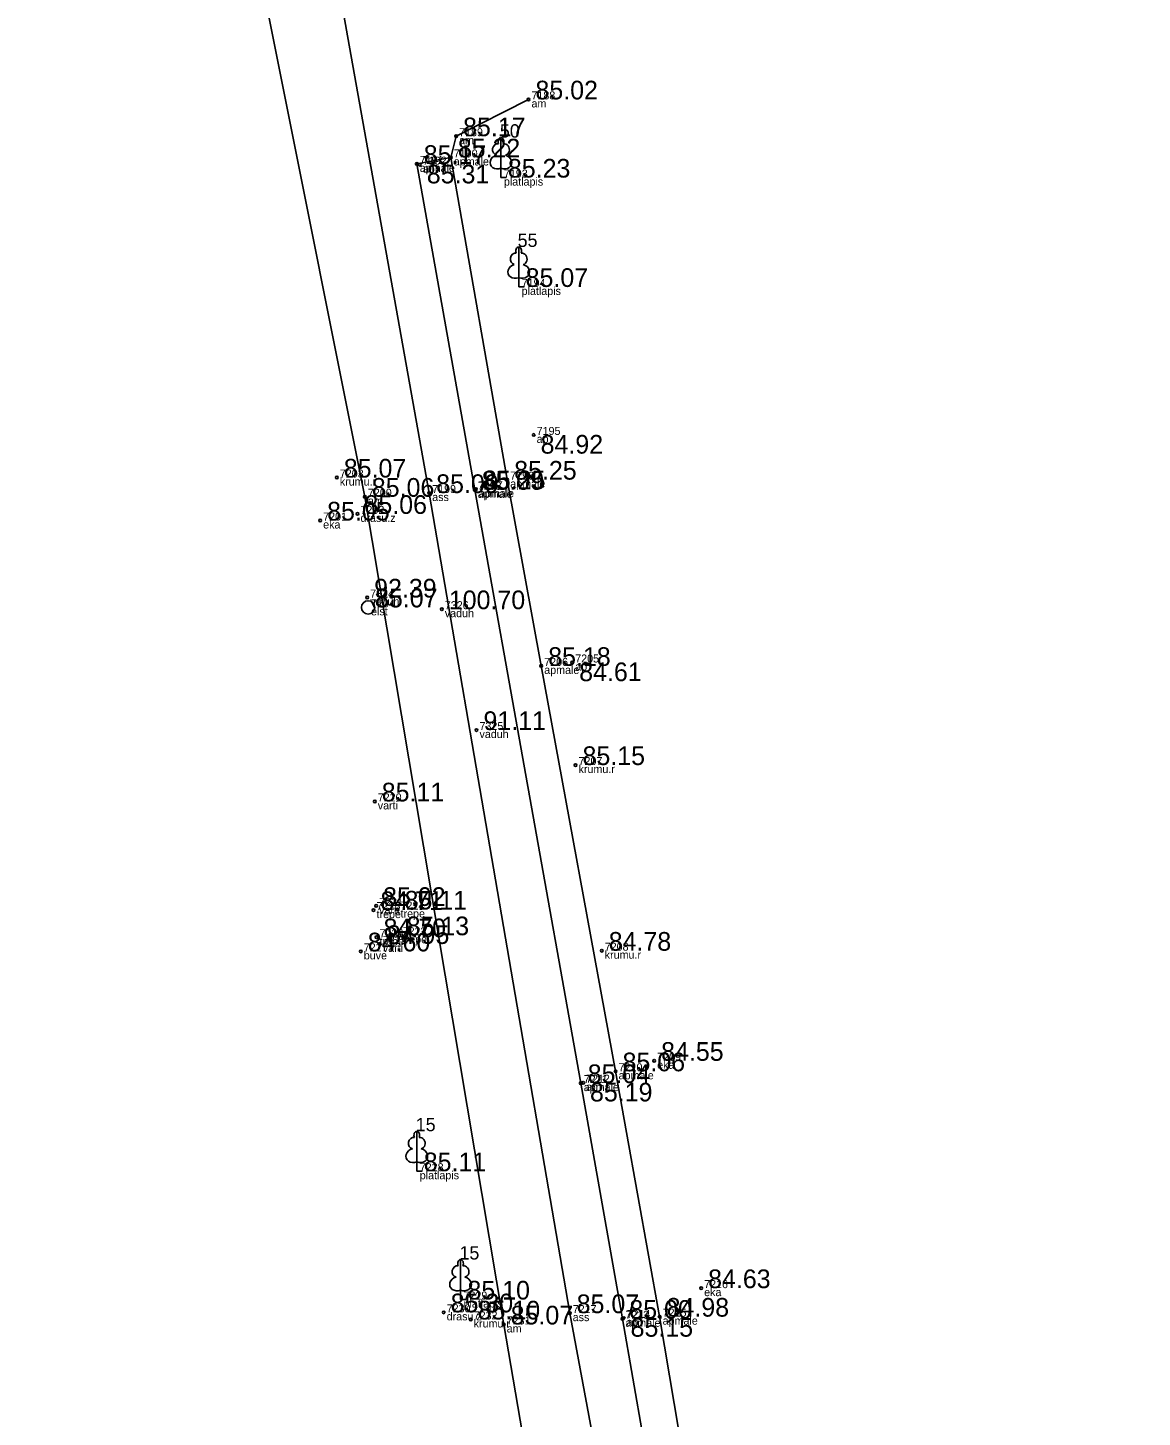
# Model space of a CAD drawing. Extents: x 614911 to 615803, y 262110 to 264311.
# Drawn here: x 615253 to 615294.8, y 262287.7 to 262339.8 of the extents above; entities that cross this region are included whole.
import ezdxf

# ---------------------------------------------------------------- set-up
doc = ezdxf.new("R2010")
doc.units = 0
for name, color, linetype in [('Level 1', 7, 'Continuous'), ('Level 18', 7, 'Continuous'), ('Level 37', 7, 'Continuous'), ('Level 53', 7, 'Continuous'), ('Level 54', 7, 'Continuous'), ('Level 57', 7, 'Continuous'), ('Level 58', 7, 'Continuous')]:
    doc.layers.add(name, color=color, linetype=linetype)

msp = doc.modelspace()

# ---------------------------------------------------------------- linework, layer by layer
at = {"layer": 'Level 1'}
for p, q in [((615270.718, 262334.52), (615270.718, 262334.173)), ((615270.718, 262334.173), (615270.918, 262334.173)), ((615271.383, 262330.42), (615271.383, 262330.073)), ((615271.383, 262330.073), (615271.583, 262330.073)), ((615267.564, 262297.264), (615267.564, 262296.917)), ((615267.564, 262296.917), (615267.764, 262296.917)), ((615269.203, 262292.454), (615269.203, 262292.107)), ((615269.203, 262292.107), (615269.403, 262292.107))]:
    msp.add_line(p, q, dxfattribs=at)
for points in [[(615270.718, 262335.673), (615270.718, 262334.52)], [(615270.808, 262335.441), (615270.807, 262335.442)], [(615271.383, 262331.573), (615271.383, 262330.42)], [(615271.473, 262331.341), (615271.472, 262331.342)], [(615267.564, 262298.417), (615267.564, 262297.264)], [(615267.654, 262298.185), (615267.653, 262298.186)], [(615269.203, 262293.607), (615269.203, 262292.454)], [(615269.293, 262293.375), (615269.292, 262293.376)]]:
    msp.add_lwpolyline(points, dxfattribs=at)
for centre, major_axis, ratio, start_param, end_param in [((615270.59, 262335.228), (-0.039, -0.212), 0.861323, 3.141593, 6.283185), ((615270.718, 262335.523), (0, -0.15), 0.707107, 3.14537, 5.287485), ((615270.718, 262335.523), (0, -0.15), 0.707107, 0.995701, 3.137816), ((615270.846, 262335.228), (0.039, -0.212), 0.861323, 0, 3.141593), ((615270.628, 262334.766), (0.307, 0.095), 0.814445, 1.570796, 4.752015), ((615270.808, 262334.766), (-0.307, 0.095), 0.814445, 1.531171, 4.712389), ((615271.255, 262331.128), (-0.039, -0.212), 0.861323, 3.141593, 6.283185), ((615271.383, 262331.423), (0, -0.15), 0.707107, 3.14537, 5.287485), ((615271.383, 262331.423), (0, -0.15), 0.707107, 0.995701, 3.137816), ((615271.511, 262331.128), (0.039, -0.212), 0.861323, 0, 3.141593), ((615271.293, 262330.666), (0.307, 0.095), 0.814445, 1.570796, 4.752015), ((615271.473, 262330.666), (-0.307, 0.095), 0.814445, 1.531171, 4.712389), ((615267.564, 262298.267), (0, -0.15), 0.707107, 3.14537, 5.287485), ((615267.564, 262298.267), (0, -0.15), 0.707107, 0.995701, 3.137816), ((615267.474, 262297.51), (0.307, 0.095), 0.814445, 1.570796, 4.752015), ((615267.436, 262297.972), (-0.039, -0.212), 0.861323, 3.141593, 6.283185), ((615267.654, 262297.51), (-0.307, 0.095), 0.814445, 1.531171, 4.712389), ((615267.692, 262297.972), (0.039, -0.212), 0.861323, 0, 3.141593), ((615269.203, 262293.457), (0, -0.15), 0.707107, 3.14537, 5.287485), ((615269.203, 262293.457), (0, -0.15), 0.707107, 0.995701, 3.137816), ((615269.075, 262293.162), (-0.039, -0.212), 0.861323, 3.141593, 6.283185), ((615269.331, 262293.162), (0.039, -0.212), 0.861323, 0, 3.141593), ((615269.113, 262292.7), (0.307, 0.095), 0.814445, 1.570796, 4.752015), ((615269.293, 262292.7), (-0.307, 0.095), 0.814445, 1.531171, 4.712389)]:
    msp.add_ellipse(centre, major_axis=major_axis, ratio=ratio, start_param=start_param, end_param=end_param, dxfattribs=at)
at = {"layer": 'Level 18'}
msp.add_circle((615265.738, 262318.058), 0.25, dxfattribs=at)
at = {"layer": 'Level 37'}
for points in [[(615254.793, 262387.535), (615259.682, 262366.694), (615261.827, 262357.069), (615268.03, 262322.346), (615273.296, 262291.596), (615276.96, 262271.874), (615283.328, 262241.915), (615287.863, 262216.972), (615290.514, 262202.736), (615294.754, 262180.838)], [(615283.989, 262217.246), (615279.499, 262241.428), (615277.467, 262251.989), (615274.207, 262271.338), (615270.822, 262291.172), (615265.619, 262322.207), (615258.819, 262356.235), (615258.213, 262358.822), (615255.675, 262358.691), (615255.177, 262358.912), (615254.893, 262359.014), (615253.614, 262358.868), (615252.983, 262358.203)], [(615271.751, 262337.104), (615269.038, 262335.724), (615268.84, 262334.928), (615267.564, 262334.685), (615269.736, 262322.466), (615273.71, 262300.221), (615275.27, 262291.385), (615277.212, 262280.254), (615278.325, 262276.437), (615279.819, 262272.597)], [(615279.819, 262272.597), (615281, 262273.195), (615278.512, 262280.492), (615276.667, 262291.465), (615275.017, 262300.664), (615272.229, 262315.864), (615270.954, 262322.848), (615268.84, 262334.928)]]:
    msp.add_lwpolyline(points, dxfattribs=at)
at = {"layer": 'Level 57'}
for centre in [(615271.751, 262337.104), (615269.038, 262335.724), (615267.564, 262334.685), (615268.84, 262334.928), (615267.679, 262334.656), (615271.945, 262324.523), (615264.567, 262322.926), (615270.954, 262322.848), (615265.619, 262322.207), (615268.03, 262322.346), (615269.736, 262322.466), (615269.781, 262322.489), (615263.943, 262321.315), (615265.343, 262321.563), (615265.706, 262318.428), (615268.503, 262317.99), (615273.391, 262315.992), (615272.229, 262315.864), (615269.803, 262313.46), (615273.516, 262312.146), (615265.99, 262310.783), (615265.943, 262306.708), (615266.041, 262306.864), (615266.844, 262306.729), (615266.057, 262305.69), (615266.922, 262305.765), (615265.465, 262305.16), (615266.18, 262305.439), (615274.497, 262305.185), (615276.462, 262301.057), (615275.017, 262300.664), (615273.71, 262300.221), (615273.796, 262300.234), (615278.223, 262292.534), (615268.573, 262291.626), (615273.296, 262291.596), (615276.667, 262291.465), (615269.585, 262291.359), (615270.822, 262291.172), (615275.27, 262291.385), (615275.318, 262291.413)]:
    msp.add_circle(centre, 0.05, dxfattribs=at)
at = {"layer": 'Level 58'}
for centre in [(615271.751, 262337.104), (615269.038, 262335.724), (615267.564, 262334.685), (615268.84, 262334.928), (615267.679, 262334.656), (615271.945, 262324.523), (615264.567, 262322.926), (615270.954, 262322.848), (615265.619, 262322.207), (615268.03, 262322.346), (615269.736, 262322.466), (615269.781, 262322.489), (615263.943, 262321.315), (615265.343, 262321.563), (615265.706, 262318.428), (615268.503, 262317.99), (615273.391, 262315.992), (615272.229, 262315.864), (615269.803, 262313.46), (615273.516, 262312.146), (615265.99, 262310.783), (615265.943, 262306.708), (615266.041, 262306.864), (615266.844, 262306.729), (615266.057, 262305.69), (615266.922, 262305.765), (615265.465, 262305.16), (615266.18, 262305.439), (615274.497, 262305.185), (615276.462, 262301.057), (615275.017, 262300.664), (615273.71, 262300.221), (615273.796, 262300.234), (615278.223, 262292.534), (615268.573, 262291.626), (615273.296, 262291.596), (615276.667, 262291.465), (615269.585, 262291.359), (615270.822, 262291.172), (615275.27, 262291.385), (615275.318, 262291.413)]:
    msp.add_circle(centre, 0.05, dxfattribs=at)

# ---------------------------------------------------------------- texts
at = {"layer": 'Level 1'}
for s, p in [(' 50', (615270.493, 262335.673)), (' 55', (615271.158, 262331.573)), (' 15', (615267.339, 262298.417)), (' 15', (615268.978, 262293.607))]:
    msp.add_text(s, height=0.5, dxfattribs=at).set_placement(p)
at = {"layer": 'Level 53'}
for s, p in [(' am', (615271.751, 262336.804)), (' am', (615269.038, 262335.424)), (' apmale', (615268.84, 262334.628)), (' apmale', (615267.564, 262334.385)), (' ap', (615267.679, 262334.356)), (' platlapis', (615270.718, 262333.873)), (' platlapis', (615271.383, 262329.773)), (' ap', (615271.945, 262324.223)), (' krumu.r', (615264.567, 262322.626)), (' apmale', (615270.954, 262322.548)), (' ass', (615268.03, 262322.046)), (' apmale', (615269.736, 262322.166)), (' apmale', (615269.781, 262322.189)), (' am', (615265.619, 262321.907)), (' eka', (615263.943, 262321.015)), (' drasu.z', (615265.343, 262321.263)), (' vaduh', (615265.706, 262318.128)), (' elst', (615265.738, 262317.758)), (' vaduh', (615268.503, 262317.69)), (' apmale', (615272.229, 262315.564)), (' ap', (615273.391, 262315.692)), (' vaduh', (615269.803, 262313.16)), (' krumu.r', (615273.516, 262311.846)), (' varti', (615265.99, 262310.483)), (' trepe', (615265.943, 262306.408)), (' varti', (615266.041, 262306.564)), (' trepe', (615266.844, 262306.429)), (' trepe', (615266.057, 262305.39)), (' trepe', (615266.922, 262305.465)), (' buve', (615265.465, 262304.86)), (' varti', (615266.18, 262305.139)), (' krumu.r', (615274.497, 262304.885)), (' eka', (615276.462, 262300.757)), (' apmale', (615275.017, 262300.364)), (' apmale', (615273.71, 262299.921)), (' ap', (615273.796, 262299.934)), (' platlapis', (615267.564, 262296.617)), (' eka', (615278.223, 262292.234)), (' platlapis', (615269.203, 262291.807)), (' drasu.z', (615268.573, 262291.326)), (' ass', (615273.296, 262291.296)), (' apmale', (615276.667, 262291.165)), (' krumu.r', (615269.585, 262291.059)), (' am', (615270.822, 262290.872)), (' apmale', (615275.27, 262291.085)), (' ap', (615275.318, 262291.113))]:
    msp.add_text(s, height=0.3, dxfattribs=at).set_placement(p)
at = {"layer": 'Level 54'}
for s, p in [(' 7188', (615271.751, 262337.104)), (' 7189', (615269.038, 262335.724)), (' 7191', (615267.564, 262334.685)), (' 7192', (615267.679, 262334.656)), (' 7190', (615268.84, 262334.928)), (' 7193', (615270.718, 262334.173)), (' 7194', (615271.383, 262330.073)), (' 7195', (615271.945, 262324.523)), (' 7203', (615264.567, 262322.926)), (' 7198', (615269.736, 262322.466)), (' 7197', (615269.781, 262322.489)), (' 7196', (615270.954, 262322.848)), (' 7200', (615265.619, 262322.207)), (' 7199', (615268.03, 262322.346)), (' 7202', (615265.343, 262321.563)), (' 7201', (615263.943, 262321.315)), (' 7324', (615265.706, 262318.428)), (' 7204', (615265.738, 262318.058)), (' 7326', (615268.503, 262317.99)), (' 7206', (615272.229, 262315.864)), (' 7205', (615273.391, 262315.992)), (' 7325', (615269.803, 262313.46)), (' 7207', (615273.516, 262312.146)), (' 7220', (615265.99, 262310.783)), (' 7221', (615266.041, 262306.864)), (' 7225', (615265.943, 262306.708)), (' 7224', (615266.844, 262306.729)), (' 7223', (615266.922, 262305.765)), (' 7226', (615266.057, 262305.69)), (' 7222', (615266.18, 262305.439)), (' 7227', (615265.465, 262305.16)), (' 7208', (615274.497, 262305.185)), (' 7210', (615275.017, 262300.664)), (' 7209', (615276.462, 262301.057)), (' 7211', (615273.71, 262300.221)), (' 7212', (615273.796, 262300.234)), (' 7228', (615267.564, 262296.917)), (' 7216', (615278.223, 262292.534)), (' 7229', (615269.203, 262292.107)), (' 7230', (615268.573, 262291.626)), (' 7232', (615269.585, 262291.359)), (' 7217', (615273.296, 262291.596)), (' 7213', (615275.27, 262291.385)), (' 7214', (615275.318, 262291.413)), (' 7215', (615276.667, 262291.465)), (' 7231', (615270.822, 262291.172))]:
    msp.add_text(s, height=0.3, dxfattribs=at).set_placement(p)
at = {"layer": 'Level 58'}
for s, p in [(' 85.02', (615271.751, 262337.104)), (' 85.17', (615269.038, 262335.724)), (' 85.17', (615267.564, 262334.685)), (' 85.22', (615268.84, 262334.928)), (' 85.23', (615270.718, 262334.173)), (' 85.31', (615267.679, 262333.956)), (' 85.07', (615271.383, 262330.073)), (' 84.92', (615271.945, 262323.823)), (' 85.07', (615264.567, 262322.926)), (' 85.25', (615270.954, 262322.848)), (' 85.06', (615265.619, 262322.207)), (' 85.09', (615268.03, 262322.346)), (' 85.09', (615269.736, 262322.466)), (' 85.25', (615269.781, 262322.489)), (' 85.06', (615265.343, 262321.563)), (' 85.05', (615263.943, 262321.315)), (' 92.39', (615265.706, 262318.428)), (' 85.07', (615265.738, 262318.058)), (' 100.70', (615268.503, 262317.99)), (' 85.18', (615272.229, 262315.864)), (' 84.61', (615273.391, 262315.292)), (' 91.11', (615269.803, 262313.46)), (' 85.15', (615273.516, 262312.146)), (' 85.11', (615265.99, 262310.783)), (' 84.71', (615265.943, 262306.708)), (' 85.02', (615266.041, 262306.864)), (' 85.11', (615266.844, 262306.729)), (' 84.70', (615266.057, 262305.69)), (' 84.95', (615266.18, 262305.439)), (' 85.13', (615266.922, 262305.765)), (' 84.60', (615265.465, 262305.16)), (' 84.78', (615274.497, 262305.185)), (' 84.55', (615276.462, 262301.057)), (' 85.04', (615273.71, 262300.221)), (' 85.06', (615275.017, 262300.664)), (' 85.19', (615273.796, 262299.534)), (' 85.11', (615267.564, 262296.917)), (' 84.63', (615278.223, 262292.534)), (' 85.10', (615269.203, 262292.107)), (' 85.30', (615268.573, 262291.626)), (' 85.10', (615269.585, 262291.359)), (' 85.07', (615273.296, 262291.596)), (' 85.00', (615275.27, 262291.385)), (' 84.98', (615276.667, 262291.465)), (' 85.07', (615270.822, 262291.172)), (' 85.15', (615275.318, 262290.713))]:
    msp.add_text(s, height=0.7, dxfattribs=at).set_placement(p)

doc.saveas('drawing.dxf')
